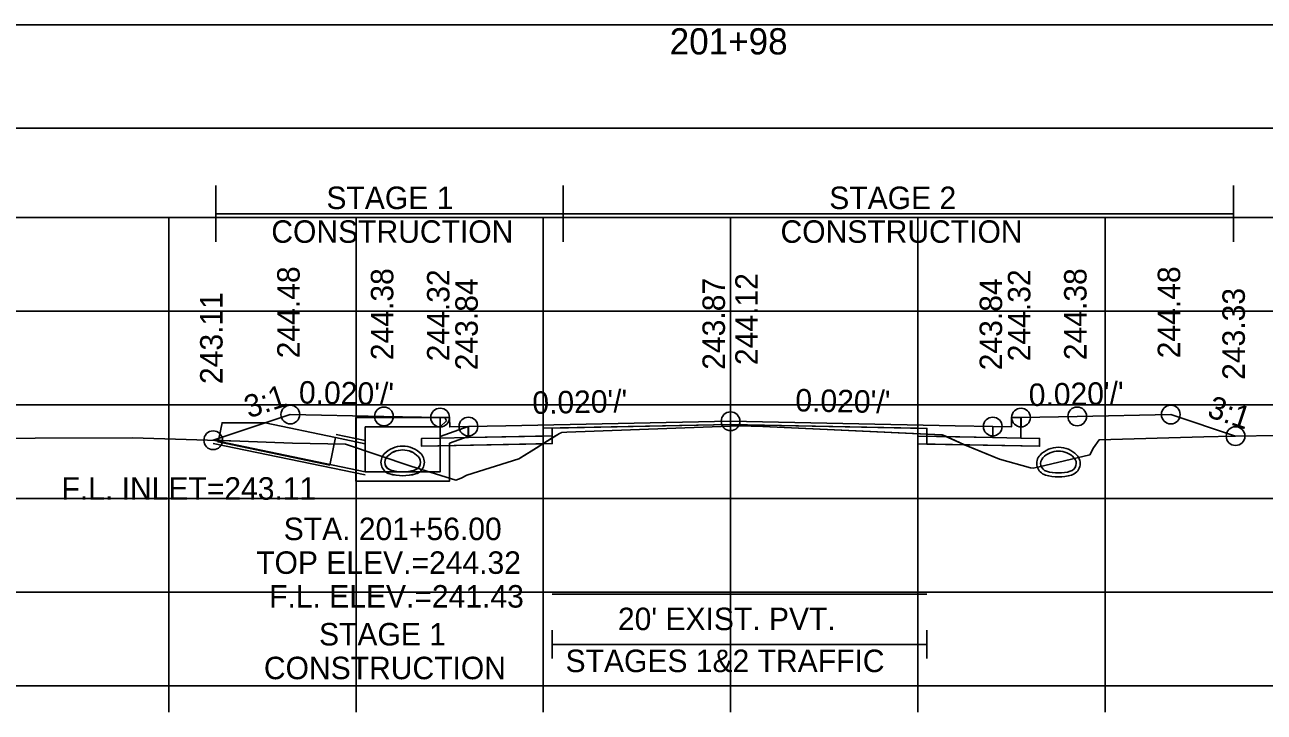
# Model space of a CAD drawing. Extents: x 1369627 to 1374022, y 380035 to 398173.
# Drawn here: x 1372060.8 to 1372127, y 380568 to 380604.7 of the extents above; entities that cross this region are included whole.
import ezdxf

# ---------------------------------------------------------------- set-up
doc = ezdxf.new("R2010")
doc.units = 0
for name, color, linetype in [('Default', 7, 'Continuous'), ('R_Alt Surface', 7, 'Continuous'), ('R_Axis', 7, 'Continuous'), ('R_Axis Annot', 7, 'Continuous'), ('R_Border Notes', 7, 'Continuous'), ('R_Drive', 7, 'Continuous'), ('R_Exist Surface', 7, 'Continuous'), ('R_Fin Surface', 7, 'Continuous'), ('R_Grid', 7, 'Continuous'), ('R_MOT', 7, 'Continuous'), ('R_No Plot', 7, 'Continuous'), ('R_Water', 7, 'Continuous'), ('R_Water Annot', 7, 'Continuous'), ('R_Xsect Elev', 7, 'Continuous'), ('R_Xsect Slope', 7, 'Continuous'), ('T_Vehicle Path Rt', 7, 'Continuous')]:
    doc.layers.add(name, color=color, linetype=linetype)

msp = doc.modelspace()

# ---------------------------------------------------------------- linework, layer by layer
at = {"layer": 'Default'}
for p, q in [((1372089.012, 380570.905), (1372089.012, 380572.405)), ((1372109.011, 380570.905), (1372109.011, 380572.405)), ((1372089.012, 380571.655), (1372109.011, 380571.655))]:
    msp.add_line(p, q, dxfattribs=at)
for points in [[(1371948.53, 380599.194), (1372248.53, 380599.194), (1372248.53, 380604.717), (1371948.53, 380604.717)], [(1372083.02, 380583.759), (1372083.52, 380583.759), (1372083.53, 380583.259), (1372084.53, 380583.279), (1372084.53, 380582.692), (1372083.03, 380582.662)], [(1372113.53, 380583.259), (1372113.54, 380583.759), (1372114.04, 380583.759), (1372114.03, 380582.662), (1372112.53, 380582.692), (1372112.53, 380583.279)]]:
    msp.add_lwpolyline(points, close=True, dxfattribs=at)
at = {"layer": 'R_Alt Surface'}
msp.add_lwpolyline([(1372083.03, 380583.76), (1372083.03, 380582.662), (1372084.53, 380582.692), (1372089.012, 380582.782), (1372089.012, 380583.198), (1372098.53, 380583.389), (1372109.012, 380583.179), (1372109.012, 380582.762), (1372112.53, 380582.692), (1372114.03, 380582.662), (1372114.031, 380583.76)], dxfattribs=at)
for points in [[(1372082.03, 380582.642), (1372083.03, 380582.662), (1372084.53, 380582.692), (1372089.012, 380582.782), (1372089.012, 380582.365), (1372082.03, 380582.225)], [(1372115.03, 380582.642), (1372114.03, 380582.662), (1372112.53, 380582.692), (1372109.012, 380582.762), (1372109.012, 380582.346), (1372115.03, 380582.225)]]:
    msp.add_lwpolyline(points, close=True, dxfattribs=at)
at = {"layer": 'R_Axis'}
for p, q in [((1371948.53, 380569.435), (1372248.53, 380569.435)), ((1372068.53, 380568.035), (1372068.53, 380569.435)), ((1372078.53, 380568.035), (1372078.53, 380569.435)), ((1372088.53, 380568.035), (1372088.53, 380569.435)), ((1372098.53, 380568.035), (1372098.53, 380569.435)), ((1372108.53, 380568.035), (1372108.53, 380569.435)), ((1372118.53, 380568.035), (1372118.53, 380569.435))]:
    msp.add_line(p, q, dxfattribs=at)
at = {"layer": 'R_Drive'}
for centre, radius, start, end in [((1372080.507, 380581.375), 0.646, 136.35152, 253.95293), ((1372080.507, 380581.371), 0.646, 136.35152, 253.95293), ((1372081.02, 380580.886), 1.354, 43.64848, 136.35152), ((1372081.02, 380580.882), 1.354, 43.64848, 136.35152), ((1372080.507, 380581.375), 0.438, 136.35152, 253.95293), ((1372080.507, 380581.371), 0.438, 136.35152, 253.95293), ((1372081.02, 380580.886), 1.146, 43.64848, 136.35152), ((1372081.02, 380580.882), 1.146, 43.64848, 136.35152), ((1372081.532, 380581.375), 0.438, 286.04707, 43.64848), ((1372081.532, 380581.371), 0.438, 286.04707, 43.64848), ((1372081.532, 380581.375), 0.646, 286.04707, 43.64848), ((1372081.532, 380581.371), 0.646, 286.04707, 43.64848), ((1372115.527, 380581.31), 0.646, 136.35152, 253.95293), ((1372116.04, 380580.821), 1.354, 43.64848, 136.35152), ((1372115.527, 380581.31), 0.438, 136.35152, 253.95293), ((1372116.04, 380580.821), 1.146, 43.64848, 136.35152), ((1372116.552, 380581.31), 0.438, 286.04707, 43.64848), ((1372116.552, 380581.31), 0.646, 286.04707, 43.64848), ((1372081.02, 380583.156), 2.292, 253.95293, 286.04707), ((1372081.02, 380583.153), 2.292, 253.95293, 286.04707), ((1372081.02, 380583.156), 2.5, 253.95293, 286.04707), ((1372081.02, 380583.153), 2.5, 253.95293, 286.04707), ((1372116.04, 380583.092), 2.5, 253.95293, 286.04707), ((1372116.04, 380583.092), 2.292, 253.95293, 286.04707)]:
    msp.add_arc(centre, radius, start, end, dxfattribs=at)
at = {"layer": 'R_Exist Surface'}
msp.add_lwpolyline([(1372050.974, 380582.615), (1372066.598, 380582.676), (1372072.324, 380582.503), (1372075.131, 380582.384), (1372077.972, 380582.345), (1372081.46, 380581.162), (1372083.862, 380580.418), (1372084.15, 380580.526), (1372084.439, 380580.679), (1372087.229, 380581.549), (1372089.397, 380582.916), (1372089.475, 380582.946), (1372089.51, 380582.966), (1372089.787, 380582.976), (1372099.012, 380583.325), (1372100.249, 380583.272), (1372109.834, 380582.842), (1372110.994, 380582.315), (1372112.889, 380581.534), (1372114.541, 380581.081), (1372114.687, 380581.06), (1372115.005, 380581.124), (1372117.718, 380581.77), (1372117.917, 380582.147), (1372118.205, 380582.561), (1372123.807, 380582.721), (1372125.355, 380582.765), (1372130.377, 380582.837)], dxfattribs=at)
at = {"layer": 'R_Fin Surface'}
msp.add_lwpolyline([(1372070.902, 380582.546), (1372075.02, 380583.919), (1372080.02, 380583.819), (1372083.02, 380583.759), (1372083.52, 380583.759), (1372083.53, 380583.259), (1372084.53, 380583.279), (1372086.53, 380583.319), (1372098.53, 380583.559), (1372110.53, 380583.319), (1372112.53, 380583.279), (1372113.53, 380583.259), (1372113.54, 380583.759), (1372114.04, 380583.759), (1372117.04, 380583.819), (1372122.04, 380583.919), (1372125.495, 380582.767)], dxfattribs=at)
at = {"layer": 'R_Grid'}
for p, q in [((1371948.53, 380594.435), (1372248.53, 380594.435)), ((1372068.53, 380569.435), (1372068.53, 380594.435)), ((1372078.53, 380569.435), (1372078.53, 380594.435)), ((1372088.53, 380569.435), (1372088.53, 380594.435)), ((1372098.53, 380569.435), (1372098.53, 380594.435)), ((1372108.53, 380569.435), (1372108.53, 380594.435)), ((1372118.53, 380569.435), (1372118.53, 380594.435)), ((1371948.53, 380589.435), (1372248.53, 380589.435)), ((1371948.53, 380584.435), (1372248.53, 380584.435)), ((1371948.53, 380579.435), (1372248.53, 380579.435)), ((1371948.53, 380574.435), (1372248.53, 380574.435)), ((1371948.53, 380569.435), (1372248.53, 380569.435))]:
    msp.add_line(p, q, dxfattribs=at)
at = {"layer": 'R_MOT'}
for p, q in [((1372071.046, 380593.135), (1372071.046, 380596.135)), ((1372089.598, 380593.135), (1372089.598, 380596.135)), ((1372125.382, 380593.135), (1372125.382, 380596.135)), ((1372071.046, 380594.635), (1372125.382, 380594.635))]:
    msp.add_line(p, q, dxfattribs=at)
at = {"layer": 'R_No Plot'}
for p, q in [((1372070.902, 380582.378), (1372079.02, 380580.695)), ((1372077.46, 380582.851), (1372079.02, 380582.528))]:
    msp.add_line(p, q, dxfattribs=at)
for points in [[(1372083.02, 380583.759), (1372083.03, 380582.662), (1372084.53, 380582.692), (1372088.53, 380582.772), (1372088.53, 380583.189), (1372098.53, 380583.389), (1372108.53, 380583.189), (1372108.53, 380582.772), (1372112.53, 380582.692), (1372114.03, 380582.662), (1372114.04, 380583.759)], [(1372089.012, 380574.325), (1372109.012, 380574.325)]]:
    msp.add_lwpolyline(points, dxfattribs=at)
for points in [[(1372098.53, 380583.559), (1372086.53, 380583.319), (1372084.53, 380583.279), (1372084.53, 380582.692), (1372088.53, 380582.772), (1372088.53, 380583.189), (1372098.53, 380583.389), (1372108.53, 380583.189), (1372108.53, 380582.772), (1372112.53, 380582.692), (1372112.53, 380583.279), (1372110.53, 380583.319)], [(1372088.53, 380582.772), (1372084.53, 380582.692), (1372083.03, 380582.662), (1372082.03, 380582.642), (1372082.03, 380582.225), (1372088.53, 380582.355)], [(1372108.53, 380582.772), (1372112.53, 380582.692), (1372114.03, 380582.662), (1372115.03, 380582.642), (1372115.03, 380582.225), (1372108.53, 380582.355)]]:
    msp.add_lwpolyline(points, close=True, dxfattribs=at)
for centre in [(1372075.02, 380583.919), (1372080.02, 380583.819), (1372083.02, 380583.759), (1372114.04, 380583.759), (1372117.04, 380583.819), (1372122.04, 380583.919), (1372084.53, 380583.279), (1372098.53, 380583.559), (1372112.53, 380583.279), (1372070.902, 380582.546), (1372125.495, 380582.767)]:
    msp.add_circle(centre, 0.5, dxfattribs=at)
at = {"layer": 'R_Water'}
for p, q in [((1372078.52, 380583.755), (1372083.27, 380583.755)), ((1372078.52, 380582.255), (1372078.52, 380583.755)), ((1372083.352, 380583.59), (1372083.02, 380583.255)), ((1372083.352, 380583.59), (1372083.27, 380583.755)), ((1372079.02, 380582.255), (1372079.02, 380583.255)), ((1372079.02, 380583.255), (1372083.02, 380583.255)), ((1372084.52, 380583.275), (1372083.02, 380582.755)), ((1372070.902, 380582.546), (1372079.02, 380580.861)), ((1372070.902, 380582.545), (1372079.02, 380580.861)), ((1372077.427, 380582.692), (1372079.02, 380582.361)), ((1372083.02, 380582.255), (1372083.02, 380582.755)), ((1372084.52, 380582.746), (1372083.52, 380582.399)), ((1372083.52, 380582.255), (1372083.52, 380582.399))]:
    msp.add_line(p, q, dxfattribs=at)
msp.add_lwpolyline([(1372077.427, 380582.692), (1372077.122, 380581.223), (1372071.166, 380582.458), (1372071.377, 380583.477), (1372073.674, 380583.47)], close=True, dxfattribs=at)
for points in [[(1372084.52, 380582.746), (1372084.52, 380583.275)], [(1372083.52, 380582.255), (1372083.52, 380580.361), (1372081.02, 380580.361), (1372078.52, 380580.361), (1372078.52, 380582.255)], [(1372083.02, 380582.255), (1372083.02, 380580.861), (1372081.02, 380580.861), (1372079.02, 380580.861), (1372079.02, 380582.255)]]:
    msp.add_lwpolyline(points, dxfattribs=at)
at = {"layer": 'R_Xsect Elev'}
msp.add_line((1372098.53, 380583.307), (1372098.53, 380593.307), dxfattribs=at)
at = {"layer": 'T_Vehicle Path Rt'}
for p, q in [((1372083.03, 380582.662), (1372083.02, 380583.759)), ((1372114.04, 380583.759), (1372114.03, 380582.662)), ((1372109.012, 380582.879), (1372109.012, 380583.179)), ((1372088.506, 380582.355), (1372082.03, 380582.225)), ((1372089.012, 380582.673), (1372088.506, 380582.355)), ((1372088.506, 380582.355), (1372089.012, 380582.365)), ((1372089.012, 380582.782), (1372089.012, 380582.673)), ((1372089.012, 380582.365), (1372089.012, 380582.673)), ((1372109.012, 380582.879), (1372109.012, 380582.762)), ((1372110.055, 380582.742), (1372109.012, 380582.762)), ((1372109.012, 380582.762), (1372110.055, 380582.742)), ((1372110.994, 380582.315), (1372110.055, 380582.742)), ((1372111.016, 380582.306), (1372112.889, 380581.534))]:
    msp.add_line(p, q, dxfattribs=at)
for points in [[(1372083.02, 380583.759), (1372080.02, 380583.819), (1372075.02, 380583.919), (1372070.902, 380582.546)], [(1372125.495, 380582.767), (1372122.04, 380583.919), (1372117.04, 380583.819), (1372114.04, 380583.759)], [(1372109.012, 380583.179), (1372098.53, 380583.389), (1372089.012, 380583.198), (1372089.012, 380582.782)], [(1372089.012, 380582.673), (1372089.397, 380582.916), (1372089.475, 380582.946), (1372089.51, 380582.966), (1372089.787, 380582.976), (1372099.012, 380583.325), (1372100.249, 380583.272), (1372109.012, 380582.879)], [(1372070.902, 380582.546), (1372072.324, 380582.503), (1372075.131, 380582.384), (1372077.972, 380582.345), (1372081.46, 380581.162), (1372083.862, 380580.418), (1372084.15, 380580.526), (1372084.439, 380580.679), (1372087.229, 380581.549), (1372088.233, 380582.183), (1372088.506, 380582.355)], [(1372082.03, 380582.225), (1372082.03, 380582.642), (1372083.03, 380582.662)], [(1372110.055, 380582.742), (1372109.834, 380582.842), (1372109.012, 380582.879)], [(1372109.012, 380582.762), (1372109.012, 380582.346), (1372110.994, 380582.306)], [(1372110.994, 380582.306), (1372110.994, 380582.315)], [(1372114.03, 380582.662), (1372115.03, 380582.642), (1372115.03, 380582.225), (1372111.016, 380582.306)], [(1372112.889, 380581.534), (1372114.541, 380581.081), (1372114.687, 380581.06), (1372115.005, 380581.124), (1372117.718, 380581.77), (1372117.917, 380582.147), (1372118.205, 380582.561), (1372123.807, 380582.721), (1372125.355, 380582.765), (1372125.495, 380582.767)]]:
    msp.add_lwpolyline(points, dxfattribs=at)

# ---------------------------------------------------------------- texts
at = {"layer": 'R_Axis Annot'}
for s, height, p in [('201+98', 1.4, (1372095.278, 380603.135)), ("20' EXIST. PVT.", 1.2, (1372092.515, 380572.413)), ('STAGES 1&2 TRAFFIC', 1.2, (1372089.719, 380570.173))]:
    msp.add_text(s, height=height, dxfattribs=at).set_placement(p)
at = {"layer": 'R_Border Notes'}
msp.add_text('F.L. INLET=243.11', height=1.2, dxfattribs=at).set_placement((1372062.802, 380579.375))
at = {"layer": 'R_MOT'}
for s, p in [('STAGE 1', (1372076.948, 380594.883)), ('STAGE 2', (1372103.8, 380594.883)), ('CONSTRUCTION', (1372074.005, 380593.083)), ('CONSTRUCTION', (1372101.197, 380593.083)), ('STAGE 1', (1372076.553, 380571.595)), ('CONSTRUCTION', (1372073.609, 380569.795))]:
    msp.add_text(s, height=1.2, dxfattribs=at).set_placement(p)
at = {"layer": 'R_Water Annot'}
for s, p in [('STA. 201+56.00', (1372074.666, 380577.217)), ('TOP ELEV.=244.32', (1372073.197, 380575.417)), ('F.L. ELEV.=241.43', (1372073.887, 380573.617))]:
    msp.add_text(s, height=1.2, dxfattribs=at).set_placement(p)
at = {"layer": 'R_Xsect Elev'}
for s, p in [('244.48', (1372075.52, 380586.919)), ('244.38', (1372080.52, 380586.819)), ('244.32', (1372083.52, 380586.759)), ('244.32', (1372114.54, 380586.759)), ('244.38', (1372117.54, 380586.819)), ('244.48', (1372122.54, 380586.919)), ('243.84', (1372085.03, 380586.279)), ('243.87', (1372098.23, 380586.307)), ('244.12', (1372099.981, 380586.559)), ('243.84', (1372113.03, 380586.279)), ('243.11', (1372071.402, 380585.546)), ('243.33', (1372125.995, 380585.767))]:
    msp.add_text(s, height=1.2, rotation=90, dxfattribs=at).set_placement(p)
at = {"layer": 'R_Xsect Slope'}
for s, rotation, p in [("0.020'/'", 358.85424, (1372075.47, 380584.51)), ("0.020'/'", 1.14576, (1372114.466, 380584.367)), ('3:1', 18.43323, (1372072.803, 380583.707)), ("0.020'/'", 1.14576, (1372087.956, 380583.947)), ("0.020'/'", 358.85424, (1372101.98, 380584.09)), ('3:1', 341.56677, (1372123.925, 380583.817))]:
    msp.add_text(s, height=1.2, rotation=rotation, dxfattribs=at).set_placement(p)

doc.saveas('drawing.dxf')
